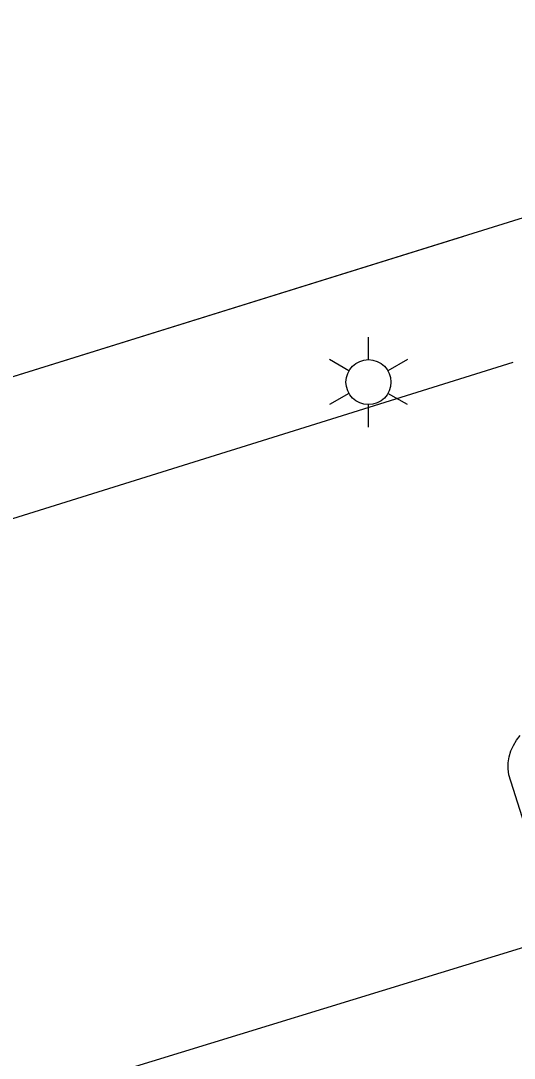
# Model space of a CAD drawing. Extents: x 122462 to 123306, y 485548 to 486417.
# Drawn here: x 122851.46 to 122861.34, y 485964.79 to 485985.55 of the extents above; entities that cross this region are included whole.
import ezdxf

# ---------------------------------------------------------------- set-up
doc = ezdxf.new("R2010")
doc.units = 0
for name, color, linetype in [('B-WE-OG-TOPOKAART-G', 7, 'Continuous'), ('Level 1', 7, 'Continuous'), ('Level 17', 7, 'Continuous'), ('Level 50', 7, 'Continuous')]:
    doc.layers.add(name, color=color, linetype=linetype)

msp = doc.modelspace()

# ---------------------------------------------------------------- linework, layer by layer
at = {"layer": 'B-WE-OG-TOPOKAART-G'}
msp.add_lwpolyline([(122848.664, 485979.329), (122849.182, 485977.768), (122866.425, 485983.141), (122861.375, 485999.38), (122861.077, 485999.291), (122860.981, 485999.574)], dxfattribs=at)
at = {"layer": 'Level 1'}
msp.add_lwpolyline([(122848.664, 485979.329), (122849.182, 485977.768), (122860.331, 485981.242)], dxfattribs=at)
at = {"layer": 'Level 17'}
for points in [[(122861.312, 485978.713), (122850.012, 485975.186)], [(122852.416, 485964.222), (122861.551, 485967.02), (122861.647, 485967.06), (122861.737, 485967.113), (122861.819, 485967.178), (122861.89, 485967.254), (122861.951, 485967.338), (122861.999, 485967.431), (122862.034, 485967.529), (122862.055, 485967.631), (122862.061, 485967.735), (122862.053, 485967.839), (122862.031, 485967.941), (122861.229, 485970.464), (122861.216, 485970.584), (122861.219, 485970.705), (122861.237, 485970.824), (122861.271, 485970.94), (122861.32, 485971.051), (122861.383, 485971.154), (122861.459, 485971.248)]]:
    msp.add_lwpolyline(points, dxfattribs=at)
at = {"layer": 'Level 50'}
for p, q in [((122858.42, 485978.769), (122858.42, 485979.219)), ((122858.03, 485978.544), (122857.64, 485978.769)), ((122859.199, 485978.769), (122858.809, 485978.544)), ((122858.03, 485978.094), (122857.64, 485977.869)), ((122859.199, 485977.869), (122858.809, 485978.094)), ((122858.42, 485977.419), (122858.42, 485977.869))]:
    msp.add_line(p, q, dxfattribs=at)
msp.add_circle((122858.42, 485978.319), 0.45, dxfattribs=at)

doc.saveas('drawing.dxf')
